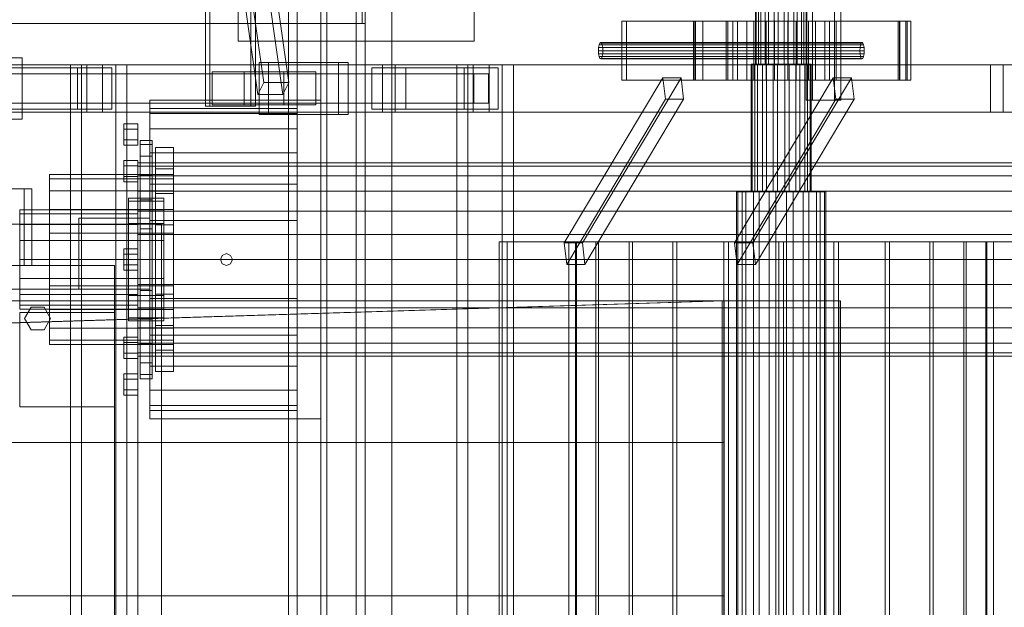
# Model space of a CAD drawing. Header units: millimetres. Extents: x -2233 to 61924, y -68080 to 6847.
# Tile 453 of 656: x 9548 to 10382, y -18010 to -17512. Entities that reach past the tile are written whole.
import ezdxf

# ---------------------------------------------------------------- set-up
doc = ezdxf.new("R2010")
doc.units = ezdxf.units.MM
for name, color, linetype, lineweight in [('COTAS_O', 1, 'Continuous', 0), ('superior_C01', 7, 'Continuous', 0), ('superior_mezcladora', 7, 'Continuous', 0)]:
    doc.layers.add(name, color=color, linetype=linetype, lineweight=lineweight)
doc.dimstyles.new('R19_100', dxfattribs={"dimtxt": 250, "dimasz": 150, "dimexe": 150, "dimexo": 80, "dimgap": 100, "dimtad": 1, "dimtih": 1, "dimtoh": 1, "dimdsep": 46, "dimcen": 0.09, "dimadec": 0, "dimazin": 0, "dimtfac": 1, "dimtdec": 4, "dimtofl": 0, "dimtmove": 0, "dimatfit": 3, "dimfxl": 1, "dimtolj": 1, "dimtzin": 0, "dimarcsym": 0})

# ---------------------------------------------------------------- blocks, each defined once
blk = doc.blocks.new('DIM_R27_41')
at = {"layer": 'COTAS_O'}
for p, q in [((9108.38, -17350), (9063.38, -17500)), ((9808.38, -17350), (9108.38, -17350)), ((9108.38, -18650), (9108.38, -17350)), ((9108.38, -17350), (9153.38, -17500)), ((9108.38, -18650), (9063.38, -18500)), ((9108.38, -18650), (9153.38, -18500)), ((9808.38, -18650), (9108.38, -18650))]:
    blk.add_line(p, q, dxfattribs=at)
blk.add_text('1300 O', height=250, rotation=90, dxfattribs=at).set_placement((9008.38, -18000))

msp = doc.modelspace()

# ---------------------------------------------------------------- linework, layer by layer
at = {"layer": 'superior_C01'}
for p, q in [((10214.566, -17177), (10214.566, -17580)), ((10219.959, -17580), (10219.959, -17177)), ((10238.641, -17580), (10238.641, -17177)), ((10244.033, -17177), (10244.033, -17580)), ((9838.242, -17515), (9838.242, -17225)), ((9840.938, -17225), (9840.938, -17515)), ((9705.584, -17240), (9705.584, -17585)), ((9709.358, -17585), (9709.358, -17240)), ((9744.102, -17585), (9744.102, -17240)), ((9747.877, -17240), (9747.877, -17585)), ((9755.158, -17564.864), (9719.569, -17314.864)), ((9776.344, -17564.864), (9740.754, -17314.864)), ((9714.324, -17325.136), (9749.913, -17575.136)), ((9771.098, -17575.136), (9735.509, -17325.136)), ((10171.539, -17449.5), (10171.539, -17549.5)), ((10172.196, -17449.5), (10172.196, -17549.5)), ((10174.207, -17449.5), (10174.207, -17549.5)), ((10176.079, -17449.5), (10176.079, -17549.5)), ((10179.794, -17449.5), (10179.794, -17549.5)), ((10182.595, -17449.5), (10182.595, -17549.5)), ((10187.45, -17449.5), (10187.45, -17549.5)), ((10190.754, -17449.5), (10190.754, -17549.5)), ((10196.009, -17449.5), (10196.009, -17549.5)), ((10199.313, -17449.5), (10199.313, -17549.5)), ((10204.168, -17449.5), (10204.168, -17549.5)), ((10206.969, -17449.5), (10206.969, -17549.5)), ((10210.684, -17449.5), (10210.684, -17549.5)), ((10212.556, -17449.5), (10212.556, -17549.5)), ((10214.567, -17549.5), (10214.567, -17449.5)), ((10215.224, -17449.5), (10215.224, -17549.5)), ((9106.386, -17515), (9838.242, -17515)), ((9840.938, -17515), (9109.083, -17515)), ((9840.938, -17515), (9838.242, -17515)), ((10299.115, -17513), (10058.373, -17513)), ((10058.373, -17513), (10058.373, -17563)), ((10062.417, -17513), (10058.373, -17513)), ((10062.417, -17563), (10062.417, -17513)), ((10062.417, -17513), (10303.159, -17513)), ((10292.451, -17513), (10119.117, -17513)), ((10119.117, -17513), (10119.117, -17563)), ((10120.734, -17513), (10119.117, -17513)), ((10293.529, -17513), (10120.195, -17513)), ((10120.195, -17513), (10120.195, -17563)), ((10126.936, -17513), (10120.195, -17513)), ((10120.734, -17563), (10120.734, -17513)), ((10120.734, -17513), (10294.069, -17513)), ((10126.936, -17563), (10126.936, -17513)), ((10126.936, -17513), (10300.27, -17513)), ((10148.122, -17513), (10146.718, -17513)), ((10146.718, -17513), (10152.418, -17513)), ((10146.718, -17513), (10146.718, -17563)), ((10156.417, -17513), (10148.122, -17513)), ((10148.122, -17513), (10148.122, -17563)), ((10152.418, -17513), (10164.354, -17513)), ((10152.418, -17513), (10152.418, -17563)), ((10170.339, -17513), (10156.417, -17513)), ((10156.417, -17513), (10156.417, -17563)), ((10164.354, -17513), (10180.71, -17513)), ((10164.354, -17513), (10164.354, -17563)), ((10187.769, -17513), (10170.339, -17513)), ((10170.339, -17513), (10170.339, -17563)), ((10180.71, -17513), (10198.994, -17513)), ((10180.71, -17513), (10180.71, -17563)), ((10206.053, -17513), (10187.769, -17513)), ((10187.769, -17513), (10187.769, -17563)), ((10198.994, -17513), (10216.424, -17513)), ((10198.994, -17513), (10198.994, -17563)), ((10222.409, -17513), (10206.053, -17513)), ((10206.053, -17513), (10206.053, -17563)), ((10216.424, -17513), (10230.346, -17513)), ((10216.424, -17513), (10216.424, -17563)), ((10234.345, -17513), (10222.409, -17513)), ((10222.409, -17513), (10222.409, -17563)), ((10230.346, -17513), (10238.641, -17513)), ((10230.346, -17513), (10230.346, -17563)), ((10240.045, -17513), (10234.345, -17513)), ((10234.345, -17513), (10234.345, -17563)), ((10238.641, -17513), (10240.045, -17513)), ((10238.641, -17563), (10238.641, -17513)), ((10240.045, -17513), (10240.045, -17563)), ((10292.451, -17563), (10292.451, -17513)), ((10292.451, -17513), (10294.069, -17513)), ((10293.529, -17563), (10293.529, -17513)), ((10293.529, -17513), (10300.27, -17513)), ((10294.069, -17513), (10294.069, -17563)), ((10299.115, -17563), (10299.115, -17513)), ((10299.115, -17513), (10303.159, -17513)), ((10300.27, -17513), (10300.27, -17563)), ((10303.159, -17513), (10303.159, -17563)), ((10038.574, -17538), (10038.718, -17535.321)), ((10038.718, -17535.321), (10039.127, -17533.05)), ((10038.718, -17535.321), (10260.201, -17535.321)), ((10039.127, -17533.05), (10039.739, -17531.533)), ((10039.127, -17533.05), (10260.61, -17533.05)), ((10039.739, -17531.533), (10040.462, -17531)), ((10039.739, -17531.533), (10261.222, -17531.533)), ((10040.462, -17531), (10041.184, -17531.533)), ((10261.944, -17531), (10040.462, -17531)), ((10041.184, -17531.533), (10041.796, -17533.05)), ((10041.184, -17531.533), (10262.666, -17531.533)), ((10041.796, -17533.05), (10042.205, -17535.321)), ((10041.796, -17533.05), (10263.279, -17533.05)), ((10042.205, -17535.321), (10042.349, -17538)), ((10042.205, -17535.321), (10263.688, -17535.321)), ((10260.201, -17535.321), (10260.057, -17538)), ((10260.61, -17533.05), (10260.201, -17535.321)), ((10261.222, -17531.533), (10260.61, -17533.05)), ((10261.944, -17531), (10261.222, -17531.533)), ((10262.666, -17531.533), (10261.944, -17531)), ((10263.279, -17533.05), (10262.666, -17531.533)), ((10263.688, -17535.321), (10263.279, -17533.05)), ((10263.832, -17538), (10263.688, -17535.321)), ((9488.527, -17544), (9550.157, -17544)), ((9548, -17544), (9550.157, -17544)), ((9550.157, -17544), (9550.157, -17596)), ((10038.718, -17540.679), (10038.574, -17538)), ((10038.574, -17538), (10260.057, -17538)), ((10039.127, -17542.95), (10038.718, -17540.679)), ((10038.718, -17540.679), (10260.201, -17540.679)), ((10039.739, -17544.467), (10039.127, -17542.95)), ((10039.127, -17542.95), (10260.61, -17542.95)), ((10040.462, -17545), (10039.739, -17544.467)), ((10039.739, -17544.467), (10261.222, -17544.467)), ((10041.184, -17544.467), (10040.462, -17545)), ((10041.796, -17542.95), (10041.184, -17544.467)), ((10041.184, -17544.467), (10262.666, -17544.467)), ((10042.205, -17540.679), (10041.796, -17542.95)), ((10041.796, -17542.95), (10263.279, -17542.95)), ((10042.349, -17538), (10042.205, -17540.679)), ((10042.205, -17540.679), (10263.688, -17540.679)), ((10042.349, -17538), (10263.832, -17538)), ((10260.057, -17538), (10260.201, -17540.679)), ((10260.201, -17540.679), (10260.61, -17542.95)), ((10260.61, -17542.95), (10261.222, -17544.467)), ((10261.222, -17544.467), (10261.944, -17545)), ((10261.944, -17545), (10262.666, -17544.467)), ((10262.666, -17544.467), (10263.279, -17542.95)), ((10263.279, -17542.95), (10263.688, -17540.679)), ((10263.688, -17540.679), (10263.832, -17538)), ((9605.003, -17550), (8449.442, -17550)), ((8462.923, -17550), (9618.484, -17550)), ((9597.299, -17552.5), (9519.111, -17552.5)), ((9855.572, -17550), (9528.163, -17550)), ((9538.948, -17550), (9866.357, -17550)), ((9548, -17552.5), (9626.188, -17552.5)), ((9629.655, -17550), (9591.136, -17550)), ((9591.136, -17550), (9591.136, -18450)), ((9600.573, -17550), (9591.136, -17550)), ((9597.299, -17587.5), (9597.299, -17552.5)), ((9597.299, -17552.5), (9626.188, -17552.5)), ((9600.573, -18450), (9600.573, -17550)), ((9600.573, -17550), (9639.092, -17550)), ((9605.003, -17550), (9605.003, -17590)), ((9618.484, -17550), (9605.003, -17550)), ((9932.413, -17550), (9605.003, -17550)), ((9618.484, -17590), (9618.484, -17550)), ((9618.484, -17550), (9945.893, -17550)), ((9626.188, -17552.5), (9626.188, -17587.5)), ((9629.655, -18450), (9629.655, -17550)), ((9629.655, -17550), (9639.092, -17550)), ((9639.092, -17550), (9639.092, -18450)), ((9818.401, -17548), (9750.994, -17548)), ((9750.994, -17548), (9750.994, -17592)), ((9759.082, -17548), (9750.994, -17548)), ((9759.082, -17592), (9759.082, -17548)), ((9759.082, -17548), (9826.49, -17548)), ((9818.401, -17592), (9818.401, -17548)), ((9818.401, -17548), (9826.49, -17548)), ((9826.49, -17548), (9826.49, -17592)), ((9875.409, -17552.5), (9846.52, -17552.5)), ((9846.52, -17552.5), (9846.52, -17587.5)), ((9924.708, -17552.5), (9846.52, -17552.5)), ((9855.572, -17550), (9855.572, -17590)), ((9866.357, -17550), (9855.572, -17550)), ((10370.76, -17550), (9855.572, -17550)), ((9866.357, -17590), (9866.357, -17550)), ((9866.357, -17550), (10381.545, -17550)), ((9875.409, -17587.5), (9875.409, -17552.5)), ((9875.409, -17552.5), (9953.597, -17552.5)), ((9957.064, -17550), (9918.545, -17550)), ((9918.545, -17550), (9918.545, -18450)), ((9927.982, -17550), (9918.545, -17550)), ((9924.708, -17587.5), (9924.708, -17552.5)), ((9924.708, -17552.5), (9953.597, -17552.5)), ((9927.982, -18450), (9927.982, -17550)), ((9927.982, -17550), (9966.501, -17550)), ((9932.413, -17550), (9932.413, -17590)), ((9945.893, -17550), (9932.413, -17550)), ((10447.6, -17550), (9932.413, -17550)), ((9945.893, -17590), (9945.893, -17550)), ((9945.893, -17550), (10461.081, -17550)), ((9953.597, -17552.5), (9953.597, -17587.5)), ((9957.064, -18450), (9957.064, -17550)), ((9957.064, -17550), (9966.501, -17550)), ((9966.501, -17550), (9966.501, -18450)), ((10040.462, -17545), (10261.944, -17545)), ((10168.826, -17549.5), (10168.064, -17549.5)), ((10168.064, -17549.5), (10171.156, -17549.5)), ((10168.064, -17549.5), (10168.064, -17657.5)), ((10173.326, -17549.5), (10168.826, -17549.5)), ((10168.826, -17549.5), (10168.826, -17657.5)), ((10171.156, -17549.5), (10177.633, -17549.5)), ((10171.156, -17549.5), (10171.156, -17657.5)), ((10174.207, -17549.5), (10171.539, -17549.5)), ((10171.539, -17549.5), (10172.196, -17549.5)), ((10172.196, -17549.5), (10176.079, -17549.5)), ((10180.879, -17549.5), (10173.326, -17549.5)), ((10173.326, -17549.5), (10173.326, -17657.5)), ((10179.794, -17549.5), (10174.207, -17549.5)), ((10176.079, -17549.5), (10182.595, -17549.5)), ((10177.633, -17549.5), (10186.506, -17549.5)), ((10177.633, -17549.5), (10177.633, -17657.5)), ((10187.45, -17549.5), (10179.794, -17549.5)), ((10190.336, -17549.5), (10180.879, -17549.5)), ((10180.879, -17549.5), (10180.879, -17657.5)), ((10182.595, -17549.5), (10190.754, -17549.5)), ((10186.506, -17549.5), (10196.427, -17549.5)), ((10186.506, -17549.5), (10186.506, -17657.5)), ((10196.009, -17549.5), (10187.45, -17549.5)), ((10200.257, -17549.5), (10190.336, -17549.5)), ((10190.336, -17549.5), (10190.336, -17657.5)), ((10190.754, -17549.5), (10199.313, -17549.5)), ((10204.168, -17549.5), (10196.009, -17549.5)), ((10196.427, -17549.5), (10205.883, -17549.5)), ((10196.427, -17549.5), (10196.427, -17657.5)), ((10199.313, -17549.5), (10206.969, -17549.5)), ((10209.13, -17549.5), (10200.257, -17549.5)), ((10200.257, -17549.5), (10200.257, -17657.5)), ((10210.684, -17549.5), (10204.168, -17549.5)), ((10205.883, -17549.5), (10213.437, -17549.5)), ((10205.883, -17549.5), (10205.883, -17657.5)), ((10206.969, -17549.5), (10212.556, -17549.5)), ((10215.606, -17549.5), (10209.13, -17549.5)), ((10209.13, -17549.5), (10209.13, -17657.5)), ((10214.567, -17549.5), (10210.684, -17549.5)), ((10212.556, -17549.5), (10215.224, -17549.5)), ((10213.437, -17549.5), (10217.937, -17549.5)), ((10213.437, -17549.5), (10213.437, -17657.5)), ((10215.224, -17549.5), (10214.567, -17549.5)), ((10218.699, -17549.5), (10215.606, -17549.5)), ((10215.606, -17549.5), (10215.606, -17657.5)), ((10217.937, -17549.5), (10218.699, -17549.5)), ((10217.937, -17657.5), (10217.937, -17549.5)), ((10218.699, -17549.5), (10218.699, -17657.5)), ((10370.76, -17550), (10370.76, -17590)), ((10381.545, -17550), (10370.76, -17550)), ((10381.545, -17590), (10381.545, -17550)), ((9527.259, -17557.5), (9932.856, -17557.5)), ((9945.45, -17557.5), (9539.852, -17557.5)), ((9738.324, -17556), (9711.361, -17556)), ((9711.361, -17556), (9711.361, -17584)), ((9772.025, -17556), (9711.361, -17556)), ((9738.324, -17584), (9738.324, -17556)), ((9738.324, -17556), (9798.988, -17556)), ((9772.025, -17584), (9772.025, -17556)), ((9772.025, -17556), (9798.988, -17556)), ((9798.988, -17556), (9798.988, -17584)), ((9932.856, -17582.5), (9932.856, -17557.5)), ((9932.856, -17557.5), (9945.45, -17557.5)), ((9945.45, -17557.5), (9945.45, -17582.5)), ((10093.124, -17560.886), (10009.543, -17700.886)), ((10024.951, -17700.886), (10108.532, -17560.886)), ((10095.344, -17579.114), (10093.124, -17560.886)), ((10093.124, -17560.886), (10108.532, -17560.886)), ((10108.532, -17560.886), (10110.751, -17579.114)), ((10237.57, -17560.886), (10153.989, -17700.886)), ((10169.396, -17700.886), (10252.977, -17560.886)), ((10239.789, -17579.114), (10237.57, -17560.886)), ((10237.57, -17560.886), (10252.977, -17560.886)), ((10252.977, -17560.886), (10255.196, -17579.114)), ((9749.913, -17575.136), (9755.158, -17564.864)), ((9755.158, -17564.864), (9776.344, -17564.864)), ((9776.344, -17564.864), (9771.098, -17575.136)), ((10058.373, -17563), (10299.115, -17563)), ((10058.373, -17563), (10062.417, -17563)), ((10303.159, -17563), (10062.417, -17563)), ((10119.117, -17563), (10292.451, -17563)), ((10119.117, -17563), (10120.734, -17563)), ((10120.195, -17563), (10293.529, -17563)), ((10120.195, -17563), (10126.936, -17563)), ((10294.069, -17563), (10120.734, -17563)), ((10300.27, -17563), (10126.936, -17563)), ((10152.418, -17563), (10146.718, -17563)), ((10146.718, -17563), (10148.122, -17563)), ((10148.122, -17563), (10156.417, -17563)), ((10164.354, -17563), (10152.418, -17563)), ((10156.417, -17563), (10170.339, -17563)), ((10180.71, -17563), (10164.354, -17563)), ((10170.339, -17563), (10187.769, -17563)), ((10198.994, -17563), (10180.71, -17563)), ((10187.769, -17563), (10206.053, -17563)), ((10216.424, -17563), (10198.994, -17563)), ((10206.053, -17563), (10222.409, -17563)), ((10230.346, -17563), (10216.424, -17563)), ((10222.409, -17563), (10234.345, -17563)), ((10238.641, -17563), (10230.346, -17563)), ((10234.345, -17563), (10240.045, -17563)), ((10240.045, -17563), (10238.641, -17563)), ((10294.069, -17563), (10292.451, -17563)), ((10300.27, -17563), (10293.529, -17563)), ((10303.159, -17563), (10299.115, -17563)), ((9771.098, -17575.136), (9749.913, -17575.136)), ((9527.259, -17582.5), (9932.856, -17582.5)), ((9539.852, -17582.5), (9945.45, -17582.5)), ((9705.584, -17585), (9744.102, -17585)), ((9705.584, -17585), (9709.358, -17585)), ((9747.877, -17585), (9709.358, -17585)), ((9711.361, -17584), (9738.324, -17584)), ((9711.361, -17584), (9772.025, -17584)), ((9798.988, -17584), (9738.324, -17584)), ((9747.877, -17585), (9744.102, -17585)), ((9798.988, -17584), (9772.025, -17584)), ((9945.45, -17582.5), (9932.856, -17582.5)), ((10095.344, -17579.114), (10011.763, -17719.114)), ((10110.751, -17579.114), (10027.17, -17719.114)), ((10110.751, -17579.114), (10095.344, -17579.114)), ((10239.789, -17579.114), (10156.208, -17719.114)), ((10255.196, -17579.114), (10171.616, -17719.114)), ((10214.566, -17580), (10238.641, -17580)), ((10214.566, -17580), (10219.959, -17580)), ((10244.033, -17580), (10219.959, -17580)), ((10244.033, -17580), (10238.641, -17580)), ((10255.196, -17579.114), (10239.789, -17579.114)), ((8449.442, -17590), (9605.003, -17590)), ((8462.923, -17590), (9618.484, -17590)), ((9597.299, -17587.5), (9519.111, -17587.5)), ((9528.163, -17590), (9855.572, -17590)), ((9538.948, -17590), (9866.357, -17590)), ((9626.188, -17587.5), (9548, -17587.5)), ((9626.188, -17587.5), (9597.299, -17587.5)), ((9605.003, -17590), (9618.484, -17590)), ((9605.003, -17590), (9932.413, -17590)), ((9618.484, -17590), (9945.893, -17590)), ((9750.994, -17592), (9818.401, -17592)), ((9750.994, -17592), (9759.082, -17592)), ((9826.49, -17592), (9759.082, -17592)), ((9826.49, -17592), (9818.401, -17592)), ((9846.52, -17587.5), (9875.409, -17587.5)), ((9924.708, -17587.5), (9846.52, -17587.5)), ((9855.572, -17590), (9866.357, -17590)), ((9855.572, -17590), (10370.76, -17590)), ((9866.357, -17590), (10381.545, -17590)), ((9953.597, -17587.5), (9875.409, -17587.5)), ((9953.597, -17587.5), (9924.708, -17587.5)), ((9932.413, -17590), (9945.893, -17590)), ((9932.413, -17590), (10447.6, -17590)), ((9945.893, -17590), (10461.081, -17590)), ((10370.76, -17590), (10381.545, -17590)), ((9550.157, -17596), (9488.527, -17596)), ((9550.157, -17596), (9548, -17596)), ((10156.789, -17657.5), (10155.653, -17657.5)), ((10155.653, -17657.5), (10160.262, -17657.5)), ((10155.653, -17657.5), (10155.653, -18342.5)), ((10163.495, -17657.5), (10156.789, -17657.5)), ((10156.789, -17657.5), (10156.789, -18342.5)), ((10160.262, -17657.5), (10169.913, -17657.5)), ((10160.262, -17657.5), (10160.262, -18342.5)), ((10174.751, -17657.5), (10163.495, -17657.5)), ((10163.495, -17657.5), (10163.495, -18342.5)), ((10171.156, -17657.5), (10168.064, -17657.5)), ((10168.064, -17657.5), (10168.826, -17657.5)), ((10168.826, -17657.5), (10173.326, -17657.5)), ((10169.913, -17657.5), (10183.136, -17657.5)), ((10169.913, -17657.5), (10169.913, -18342.5)), ((10177.633, -17657.5), (10171.156, -17657.5)), ((10173.326, -17657.5), (10180.879, -17657.5)), ((10188.844, -17657.5), (10174.751, -17657.5)), ((10174.751, -17657.5), (10174.751, -18342.5)), ((10186.506, -17657.5), (10177.633, -17657.5)), ((10180.879, -17657.5), (10190.336, -17657.5)), ((10183.136, -17657.5), (10197.919, -17657.5)), ((10183.136, -17657.5), (10183.136, -18342.5)), ((10196.427, -17657.5), (10186.506, -17657.5)), ((10203.627, -17657.5), (10188.844, -17657.5)), ((10188.844, -17657.5), (10188.844, -18342.5)), ((10190.336, -17657.5), (10200.257, -17657.5)), ((10205.883, -17657.5), (10196.427, -17657.5)), ((10197.919, -17657.5), (10212.012, -17657.5)), ((10197.919, -17657.5), (10197.919, -18342.5)), ((10200.257, -17657.5), (10209.13, -17657.5)), ((10216.85, -17657.5), (10203.627, -17657.5)), ((10203.627, -17657.5), (10203.627, -18342.5)), ((10213.437, -17657.5), (10205.883, -17657.5)), ((10209.13, -17657.5), (10215.606, -17657.5)), ((10212.012, -17657.5), (10223.268, -17657.5)), ((10212.012, -17657.5), (10212.012, -18342.5)), ((10217.937, -17657.5), (10213.437, -17657.5)), ((10215.606, -17657.5), (10218.699, -17657.5)), ((10226.501, -17657.5), (10216.85, -17657.5)), ((10216.85, -17657.5), (10216.85, -18342.5)), ((10218.699, -17657.5), (10217.937, -17657.5)), ((10223.268, -17657.5), (10229.974, -17657.5)), ((10223.268, -17657.5), (10223.268, -18342.5)), ((10231.11, -17657.5), (10226.501, -17657.5)), ((10226.501, -17657.5), (10226.501, -18342.5)), ((10229.974, -17657.5), (10231.11, -17657.5)), ((10229.974, -18342.5), (10229.974, -17657.5)), ((10231.11, -17657.5), (10231.11, -18342.5)), ((10493.64, -17700), (9954.378, -17700)), ((9954.378, -17700), (9954.378, -18300)), ((9961.118, -17700), (9954.378, -17700)), ((9961.118, -18300), (9961.118, -17700)), ((9961.118, -17700), (10500.38, -17700)), ((10024.951, -17700.886), (10009.543, -17700.886)), ((10009.543, -17700.886), (10011.763, -17719.114)), ((10020.047, -17700), (10013.393, -17700)), ((10013.393, -17700), (10019.004, -17700)), ((10013.393, -17700), (10013.393, -18300)), ((10019.004, -17700), (10036.499, -17700)), ((10019.004, -17700), (10019.004, -18300)), ((10038.514, -17700), (10020.047, -17700)), ((10020.047, -17700), (10020.047, -18300)), ((10027.17, -17719.114), (10024.951, -17700.886)), ((10036.499, -17700), (10064.685, -17700)), ((10036.499, -17700), (10036.499, -18300)), ((10067.535, -17700), (10038.514, -17700)), ((10038.514, -17700), (10038.514, -18300)), ((10064.685, -17700), (10101.642, -17700)), ((10064.685, -17700), (10064.685, -18300)), ((10105.132, -17700), (10067.535, -17700)), ((10067.535, -17700), (10067.535, -18300)), ((10101.642, -17700), (10144.851, -17700)), ((10101.642, -17700), (10101.642, -18300)), ((10148.743, -17700), (10105.132, -17700)), ((10105.132, -17700), (10105.132, -18300)), ((10144.851, -17700), (10191.367, -17700)), ((10144.851, -17700), (10144.851, -18300)), ((10195.396, -17700), (10148.743, -17700)), ((10148.743, -17700), (10148.743, -18300)), ((10169.396, -17700.886), (10153.989, -17700.886)), ((10153.989, -17700.886), (10156.208, -17719.114)), ((10171.616, -17719.114), (10169.396, -17700.886)), ((10191.367, -17700), (10238.02, -17700)), ((10191.367, -17700), (10191.367, -18300)), ((10241.912, -17700), (10195.396, -17700)), ((10195.396, -17700), (10195.396, -18300)), ((10238.02, -17700), (10281.631, -17700)), ((10238.02, -17700), (10238.02, -18300)), ((10285.121, -17700), (10241.912, -17700)), ((10241.912, -17700), (10241.912, -18300)), ((10281.631, -17700), (10319.228, -17700)), ((10281.631, -17700), (10281.631, -18300)), ((10322.078, -17700), (10285.121, -17700)), ((10285.121, -17700), (10285.121, -18300)), ((10319.228, -17700), (10348.249, -17700)), ((10319.228, -17700), (10319.228, -18300)), ((10350.264, -17700), (10322.078, -17700)), ((10322.078, -17700), (10322.078, -18300)), ((10348.249, -17700), (10366.716, -17700)), ((10348.249, -17700), (10348.249, -18300)), ((10367.759, -17700), (10350.264, -17700)), ((10350.264, -17700), (10350.264, -18300)), ((10366.716, -17700), (10373.37, -17700)), ((10366.716, -18300), (10366.716, -17700)), ((10373.37, -17700), (10367.759, -17700)), ((10367.759, -17700), (10367.759, -18300)), ((10373.37, -17700), (10373.37, -18300)), ((10011.763, -17719.114), (10027.17, -17719.114)), ((10156.208, -17719.114), (10171.616, -17719.114)), ((1103.221, -17750), (10242.208, -17750)), ((10243.564, -17750), (1104.577, -17750)), ((9445.582, -17771.702), (10143.539, -17750)), ((10145.146, -17750), (9447.19, -17771.702)), ((10143.539, -17750), (10143.539, -17870)), ((10143.539, -17750), (10145.146, -17750)), ((10145.146, -17870), (10145.146, -17750)), ((10242.208, -17750), (10242.208, -18250)), ((10243.564, -17750), (10242.208, -17750)), ((10243.564, -18250), (10243.564, -17750)), ((9464.026, -17870), (10143.539, -17870)), ((10145.146, -17870), (9465.634, -17870)), ((10143.539, -17870), (10143.539, -18000)), ((10145.146, -17870), (10143.539, -17870)), ((10145.146, -18000), (10145.146, -17870)), ((9464.026, -18000), (10143.539, -18000)), ((10145.146, -18000), (9465.634, -18000)), ((10143.539, -18000), (10143.539, -18130)), ((10145.146, -18000), (10143.539, -18000)), ((10145.146, -18130), (10145.146, -18000))]:
    msp.add_line(p, q, dxfattribs=at)
at = {"layer": 'superior_mezcladora'}
for p, q in [((9775.881, -17250), (9775.881, -18750)), ((9783.381, -18750), (9783.381, -17250)), ((9840.881, -18750), (9840.881, -17250)), ((9808.381, -18650), (9808.381, -17350)), ((9833.381, -17350), (9833.381, -18650)), ((9733.381, -17530), (9733.381, -17370)), ((9808.381, -18625), (9808.381, -17375)), ((9833.381, -17375), (9833.381, -18625)), ((9933.381, -17370), (9933.381, -17530)), ((9803.381, -18600), (9803.381, -17400)), ((9808.381, -17400), (9808.381, -18600)), ((9863.381, -17400), (9863.381, -18600)), ((9933.381, -17530), (9733.381, -17530)), ((9658.381, -17850), (9658.381, -17580)), ((9658.381, -17580), (9803.381, -17580)), ((9803.381, -17580), (9803.381, -17850)), ((9658.381, -17591.361), (9658.381, -17587)), ((9783.381, -17587), (9658.381, -17587)), ((9658.381, -17591.361), (9658.381, -17604.149)), ((9658.381, -17591.361), (9783.381, -17591.361)), ((9783.381, -17587), (9783.381, -17591.361)), ((9783.381, -17591.361), (9783.381, -17604.149)), ((9636.381, -17604.5), (9636.381, -17600)), ((9648.381, -17600), (9636.381, -17600)), ((9648.381, -17600), (9648.381, -17604.5)), ((9636.381, -17604.5), (9636.381, -17613.5)), ((9636.381, -17604.5), (9648.381, -17604.5)), ((9648.381, -17604.5), (9648.381, -17613.5)), ((9658.381, -17604.149), (9658.381, -17624.49)), ((9658.381, -17604.149), (9783.381, -17604.149)), ((9783.381, -17604.149), (9783.381, -17624.49)), ((9636.381, -17613.5), (9636.381, -17618)), ((9636.381, -17613.5), (9648.381, -17613.5)), ((9636.381, -17618), (9648.381, -17618)), ((9648.381, -17613.5), (9648.381, -17618)), ((9650.381, -17617.441), (9650.381, -17614)), ((9660.381, -17614), (9650.381, -17614)), ((9650.381, -17617.441), (9650.381, -17627.531)), ((9650.381, -17617.441), (9660.381, -17617.441)), ((9660.381, -17614), (9660.381, -17617.441)), ((9660.381, -17617.441), (9660.381, -17627.531)), ((9650.381, -17627.531), (9650.381, -17643.582)), ((9650.381, -17627.531), (9660.381, -17627.531)), ((9658.381, -17624.49), (9658.381, -17651)), ((9658.381, -17624.49), (9783.381, -17624.49)), ((9660.381, -17627.531), (9660.381, -17643.582)), ((9663.381, -17624.65), (9663.381, -17620)), ((9678.381, -17620), (9663.381, -17620)), ((9663.381, -17624.65), (9663.381, -17638.143)), ((9663.381, -17624.65), (9678.381, -17624.65)), ((9678.381, -17620), (9678.381, -17624.65)), ((9678.381, -17624.65), (9678.381, -17638.143)), ((9783.381, -17624.49), (9783.381, -17651)), ((9636.381, -17635.547), (9636.381, -17631.047)), ((9648.381, -17631.047), (9636.381, -17631.047)), ((9636.381, -17635.547), (9636.381, -17644.547)), ((9636.381, -17635.547), (9648.381, -17635.547)), ((9648.381, -17631.047), (9648.381, -17635.547)), ((9648.381, -17635.794), (9648.381, -17633)), ((16168.381, -17633), (9648.381, -17633)), ((9648.381, -17635.547), (9648.381, -17644.547)), ((9648.381, -17635.794), (9648.381, -17643.986)), ((9648.381, -17635.794), (16168.381, -17635.794)), ((9573.381, -17646.524), (9573.381, -17643)), ((9678.381, -17643), (9573.381, -17643)), ((9636.381, -17644.547), (9636.381, -17649.047)), ((9636.381, -17644.547), (9648.381, -17644.547)), ((9648.381, -17643.986), (9648.381, -17657.017)), ((9648.381, -17643.986), (16168.381, -17643.986)), ((9648.381, -17644.547), (9648.381, -17649.047)), ((9650.381, -17643.582), (9650.381, -17664.5)), ((9650.381, -17643.582), (9660.381, -17643.582)), ((9660.381, -17643.582), (9660.381, -17664.5)), ((9663.381, -17638.143), (9663.381, -17659.16)), ((9663.381, -17638.143), (9678.381, -17638.143)), ((9678.381, -17638.143), (9678.381, -17659.16)), ((9678.381, -17643), (9678.381, -17646.524)), ((9573.381, -17646.524), (9573.381, -17656.751)), ((9573.381, -17646.524), (9678.381, -17646.524)), ((9636.381, -17649.047), (9648.381, -17649.047)), ((9658.381, -17651), (9658.381, -17681.871)), ((9658.381, -17651), (9783.381, -17651)), ((9678.381, -17646.524), (9678.381, -17656.751)), ((9783.381, -17651), (9783.381, -17681.871)), ((9551.907, -17655), (9532.926, -17655)), ((9558.381, -17655), (9551.907, -17655)), ((9551.907, -17720), (9551.907, -17655)), ((9558.381, -17655), (9558.381, -17720)), ((9573.381, -17656.751), (9573.381, -17672.679)), ((9573.381, -17656.751), (9678.381, -17656.751)), ((9648.381, -17657.017), (9648.381, -17674)), ((9648.381, -17657.017), (16168.381, -17657.017)), ((9663.381, -17659.16), (9663.381, -17685.643)), ((9663.381, -17659.16), (9678.381, -17659.16)), ((9678.381, -17656.751), (9678.381, -17672.679)), ((9678.381, -17659.16), (9678.381, -17685.643)), ((9640.381, -17665.545), (9640.381, -17663)), ((9670.381, -17663), (9640.381, -17663)), ((9640.381, -17665.545), (9640.381, -17672.931)), ((9640.381, -17665.545), (9670.381, -17665.545)), ((9650.381, -17664.5), (9650.381, -17688.859)), ((9650.381, -17664.5), (9660.381, -17664.5)), ((9660.381, -17664.5), (9660.381, -17688.859)), ((9670.381, -17663), (9670.381, -17665.545)), ((9670.381, -17665.545), (9670.381, -17672.931)), ((9548.381, -17676.197), (9548.381, -17673)), ((9648.381, -17673), (9548.381, -17673)), ((9548.381, -17676.197), (9548.381, -17685.302)), ((9548.381, -17676.197), (9648.381, -17676.197)), ((9573.381, -17672.679), (9573.381, -17692.751)), ((9573.381, -17672.679), (9678.381, -17672.679)), ((9640.381, -17672.931), (9640.381, -17684.435)), ((9640.381, -17672.931), (9670.381, -17672.931)), ((9648.381, -17673), (9648.381, -17676.197)), ((9648.381, -17674), (9648.381, -17693.777)), ((9648.381, -17674), (16168.381, -17674)), ((9648.381, -17676.197), (9648.381, -17685.302)), ((9670.381, -17672.931), (9670.381, -17684.435)), ((9678.381, -17672.679), (9678.381, -17692.751)), ((9158.381, -17685), (9668.381, -17685)), ((9548.381, -17685.302), (9548.381, -17698.927)), ((9548.381, -17685.302), (9648.381, -17685.302)), ((9598.381, -17740), (9598.381, -17680)), ((9598.381, -17680), (9658.381, -17680)), ((9640.381, -17684.435), (9640.381, -17698.931)), ((9640.381, -17684.435), (9670.381, -17684.435)), ((9648.381, -17685.302), (9648.381, -17698.927)), ((9658.381, -17680), (9658.381, -17740)), ((9658.381, -17681.871), (9658.381, -17715)), ((9658.381, -17681.871), (9783.381, -17681.871)), ((9663.381, -17685.643), (9663.381, -17715)), ((9663.381, -17685.643), (9678.381, -17685.643)), ((9668.381, -17685), (9668.381, -18315)), ((9670.381, -17684.435), (9670.381, -17698.931)), ((9678.381, -17685.643), (9678.381, -17715)), ((9783.381, -17681.871), (9783.381, -17715)), ((9573.381, -17692.751), (9573.381, -17715)), ((9573.381, -17692.751), (9678.381, -17692.751)), ((9648.381, -17693.777), (9648.381, -17715)), ((9648.381, -17693.777), (16168.381, -17693.777)), ((9650.381, -17688.859), (9650.381, -17715)), ((9650.381, -17688.859), (9660.381, -17688.859)), ((9660.381, -17688.859), (9660.381, -17715)), ((9678.381, -17692.751), (9678.381, -17715)), ((9548.381, -17698.927), (9548.381, -17715)), ((9548.381, -17698.927), (9648.381, -17698.927)), ((9640.381, -17698.931), (9640.381, -17715)), ((9640.381, -17698.931), (9670.381, -17698.931)), ((9648.381, -17698.927), (9648.381, -17715)), ((9670.381, -17698.931), (9670.381, -17715)), ((9636.381, -17710.5), (9636.381, -17706)), ((9648.381, -17706), (9636.381, -17706)), ((9636.381, -17710.5), (9636.381, -17719.5)), ((9636.381, -17710.5), (9648.381, -17710.5)), ((9648.381, -17706), (9648.381, -17710.5)), ((9648.381, -17710.5), (9648.381, -17719.5)), ((9718.381, -17715), (9719.846, -17711.464)), ((9719.846, -17711.464), (9723.381, -17710)), ((9723.381, -17710), (9726.917, -17711.464)), ((9726.917, -17711.464), (9728.381, -17715)), ((9548.381, -17715), (9548.381, -17731.073)), ((9548.381, -17715), (9648.381, -17715)), ((9573.381, -17715), (9573.381, -17737.249)), ((9573.381, -17715), (9678.381, -17715)), ((9636.381, -17719.5), (9636.381, -17724)), ((9636.381, -17719.5), (9648.381, -17719.5)), ((9640.381, -17715), (9640.381, -17731.069)), ((9640.381, -17715), (9670.381, -17715)), ((9648.381, -17715), (9648.381, -17736.223)), ((9648.381, -17715), (16168.381, -17715)), ((9648.381, -17715), (9648.381, -17731.073)), ((9648.381, -17719.5), (9648.381, -17724)), ((9650.381, -17715), (9650.381, -17741.141)), ((9650.381, -17715), (9660.381, -17715)), ((9658.381, -17715), (9658.381, -17748.129)), ((9658.381, -17715), (9783.381, -17715)), ((9660.381, -17715), (9660.381, -17741.141)), ((9663.381, -17715), (9663.381, -17744.357)), ((9663.381, -17715), (9678.381, -17715)), ((9670.381, -17715), (9670.381, -17731.069)), ((9678.381, -17715), (9678.381, -17737.249)), ((9678.381, -17715), (9678.381, -17744.357)), ((9719.846, -17718.536), (9718.381, -17715)), ((9723.381, -17720), (9719.846, -17718.536)), ((9726.917, -17718.536), (9723.381, -17720)), ((9728.381, -17715), (9726.917, -17718.536)), ((9783.381, -17715), (9783.381, -17748.129)), ((9218.381, -17720), (9628.381, -17720)), ((9551.907, -17720), (9532.926, -17720)), ((9551.907, -17720), (9558.381, -17720)), ((9628.381, -17720), (9628.381, -18280)), ((9636.381, -17724), (9648.381, -17724)), ((9548.381, -17731.073), (9548.381, -17744.698)), ((9548.381, -17731.073), (9648.381, -17731.073)), ((9640.381, -17731.069), (9640.381, -17745.565)), ((9640.381, -17731.069), (9670.381, -17731.069)), ((9648.381, -17731.073), (9648.381, -17744.698)), ((9648.381, -17736.223), (9648.381, -17756)), ((9648.381, -17736.223), (16168.381, -17736.223)), ((9670.381, -17731.069), (9670.381, -17745.565)), ((9198.381, -17740), (9648.381, -17740)), ((9548.381, -17744.698), (9548.381, -17753.803)), ((9548.381, -17744.698), (9648.381, -17744.698)), ((9573.381, -17737.249), (9573.381, -17757.321)), ((9573.381, -17737.249), (9678.381, -17737.249)), ((9658.381, -17740), (9598.381, -17740)), ((9648.381, -17740), (9648.381, -18260)), ((9648.381, -17744.698), (9648.381, -17753.803)), ((9650.381, -17741.141), (9650.381, -17765.5)), ((9650.381, -17741.141), (9660.381, -17741.141)), ((9660.381, -17741.141), (9660.381, -17765.5)), ((9663.381, -17744.357), (9663.381, -17770.84)), ((9663.381, -17744.357), (9678.381, -17744.357)), ((9678.381, -17737.249), (9678.381, -17757.321)), ((9678.381, -17744.357), (9678.381, -17770.84)), ((9640.381, -17745.565), (9640.381, -17757.069)), ((9640.381, -17745.565), (9670.381, -17745.565)), ((9658.381, -17748.129), (9658.381, -17779)), ((9658.381, -17748.129), (9783.381, -17748.129)), ((9670.381, -17745.565), (9670.381, -17757.069)), ((9783.381, -17748.129), (9783.381, -17779)), ((9548.381, -17753.803), (9548.381, -17757)), ((9548.381, -17753.803), (9648.381, -17753.803)), ((9548.381, -17757), (9648.381, -17757)), ((9548.381, -17840), (9548.381, -17760)), ((9548.381, -17760), (9628.381, -17760)), ((9552.381, -17765), (9557.881, -17755.474)), ((9557.881, -17755.474), (9568.881, -17755.474)), ((9568.881, -17755.474), (9574.381, -17765)), ((9573.381, -17757.321), (9573.381, -17773.249)), ((9573.381, -17757.321), (9678.381, -17757.321)), ((9628.381, -17760), (9628.381, -17840)), ((9640.381, -17757.069), (9640.381, -17764.455)), ((9640.381, -17757.069), (9670.381, -17757.069)), ((9648.381, -17753.803), (9648.381, -17757)), ((9648.381, -17756), (9648.381, -17772.983)), ((9648.381, -17756), (16168.381, -17756)), ((9670.381, -17757.069), (9670.381, -17764.455)), ((9678.381, -17757.321), (9678.381, -17773.249)), ((9557.881, -17774.526), (9552.381, -17765)), ((9574.381, -17765), (9568.881, -17774.526)), ((9640.381, -17764.455), (9640.381, -17767)), ((9640.381, -17764.455), (9670.381, -17764.455)), ((9640.381, -17767), (9670.381, -17767)), ((9650.381, -17765.5), (9650.381, -17786.418)), ((9650.381, -17765.5), (9660.381, -17765.5)), ((9660.381, -17765.5), (9660.381, -17786.418)), ((9670.381, -17764.455), (9670.381, -17767)), ((9568.881, -17774.526), (9557.881, -17774.526)), ((9573.381, -17773.249), (9573.381, -17783.476)), ((9573.381, -17773.249), (9678.381, -17773.249)), ((9648.381, -17772.983), (9648.381, -17786.014)), ((9648.381, -17772.983), (16168.381, -17772.983)), ((9663.381, -17770.84), (9663.381, -17791.857)), ((9663.381, -17770.84), (9678.381, -17770.84)), ((9678.381, -17770.84), (9678.381, -17791.857)), ((9678.381, -17773.249), (9678.381, -17783.476)), ((9573.381, -17783.476), (9573.381, -17787)), ((9573.381, -17783.476), (9678.381, -17783.476)), ((9636.381, -17785.453), (9636.381, -17780.953)), ((9648.381, -17780.953), (9636.381, -17780.953)), ((9636.381, -17785.453), (9636.381, -17794.453)), ((9636.381, -17785.453), (9648.381, -17785.453)), ((9648.381, -17780.953), (9648.381, -17785.453)), ((9648.381, -17785.453), (9648.381, -17794.453)), ((9648.381, -17786.014), (9648.381, -17794.206)), ((9648.381, -17786.014), (16168.381, -17786.014)), ((9650.381, -17786.418), (9650.381, -17802.469)), ((9650.381, -17786.418), (9660.381, -17786.418)), ((9658.381, -17779), (9658.381, -17805.51)), ((9658.381, -17779), (9783.381, -17779)), ((9660.381, -17786.418), (9660.381, -17802.469)), ((9678.381, -17783.476), (9678.381, -17787)), ((9783.381, -17779), (9783.381, -17805.51)), ((9573.381, -17787), (9678.381, -17787)), ((9636.381, -17794.453), (9636.381, -17798.953)), ((9636.381, -17794.453), (9648.381, -17794.453)), ((9648.381, -17794.206), (9648.381, -17797)), ((9648.381, -17794.206), (16168.381, -17794.206)), ((9648.381, -17794.453), (9648.381, -17798.953)), ((9663.381, -17791.857), (9663.381, -17805.35)), ((9663.381, -17791.857), (9678.381, -17791.857)), ((9678.381, -17791.857), (9678.381, -17805.35)), ((9636.381, -17798.953), (9648.381, -17798.953)), ((9648.381, -17797), (16168.381, -17797)), ((9650.381, -17802.469), (9650.381, -17812.559)), ((9650.381, -17802.469), (9660.381, -17802.469)), ((9660.381, -17802.469), (9660.381, -17812.559)), ((9658.381, -17805.51), (9658.381, -17825.851)), ((9658.381, -17805.51), (9783.381, -17805.51)), ((9663.381, -17805.35), (9663.381, -17810)), ((9663.381, -17805.35), (9678.381, -17805.35)), ((9663.381, -17810), (9678.381, -17810)), ((9678.381, -17805.35), (9678.381, -17810)), ((9783.381, -17805.51), (9783.381, -17825.851)), ((9636.381, -17816.5), (9636.381, -17812)), ((9648.381, -17812), (9636.381, -17812)), ((9636.381, -17816.5), (9636.381, -17825.5)), ((9636.381, -17816.5), (9648.381, -17816.5)), ((9648.381, -17812), (9648.381, -17816.5)), ((9648.381, -17816.5), (9648.381, -17825.5)), ((9650.381, -17812.559), (9650.381, -17816)), ((9650.381, -17812.559), (9660.381, -17812.559)), ((9650.381, -17816), (9660.381, -17816)), ((9660.381, -17812.559), (9660.381, -17816)), ((9636.381, -17825.5), (9636.381, -17830)), ((9636.381, -17825.5), (9648.381, -17825.5)), ((9648.381, -17825.5), (9648.381, -17830)), ((9658.381, -17825.851), (9658.381, -17838.639)), ((9658.381, -17825.851), (9783.381, -17825.851)), ((9783.381, -17825.851), (9783.381, -17838.639)), ((9636.381, -17830), (9648.381, -17830)), ((9628.381, -17840), (9548.381, -17840)), ((9658.381, -17838.639), (9658.381, -17843)), ((9658.381, -17838.639), (9783.381, -17838.639)), ((9658.381, -17843), (9783.381, -17843)), ((9783.381, -17838.639), (9783.381, -17843)), ((9803.381, -17850), (9658.381, -17850))]:
    msp.add_line(p, q, dxfattribs=at)

# ---------------------------------------------------------------- dimensions: what is measured, and where the dimension line sits
at = {"layer": 'COTAS_O'}
dim = msp.add_aligned_dim(p1=(9808.381, -18650), p2=(9808.381, -17350), distance=700, text='<> O', dimstyle='R19_100', dxfattribs=at)
dim.commit()
dim.dimension.update_dxf_attribs({"geometry": 'DIM_R27_41', "text_midpoint": (9108.381, -18000)})

doc.saveas('drawing.dxf')
